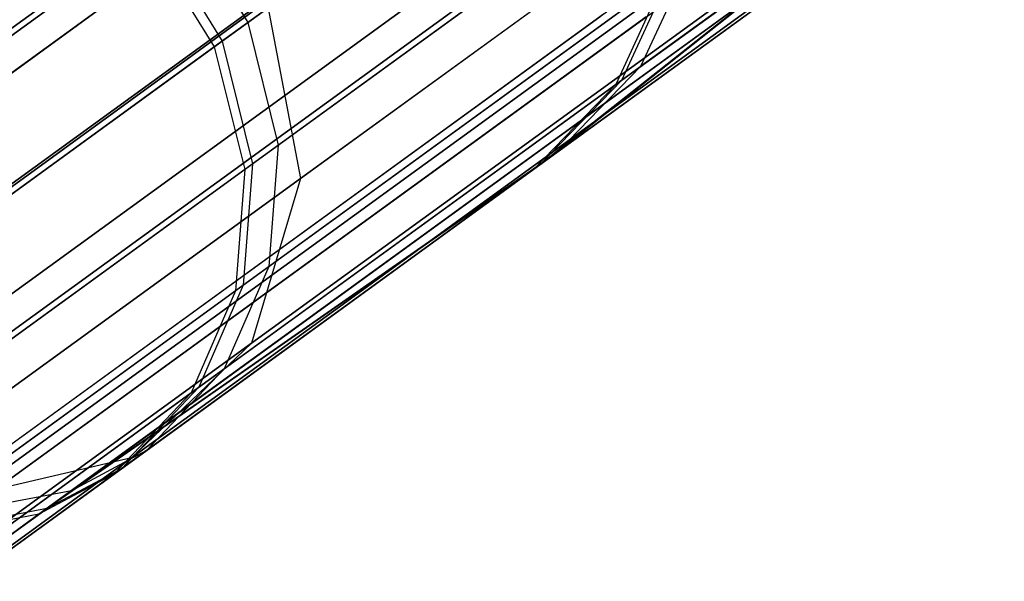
# Model space of a CAD drawing. Extents: x 0.3 to 7.1, y -3.38 to 3.38.
# Tile 599 of 604: x 6.15 to 6.4, y 1.65 to 1.79. Entities that reach past the tile are written whole.
import ezdxf

# ---------------------------------------------------------------- set-up
doc = ezdxf.new("R2010")
doc.units = 0
doc.header["$LTSCALE"] = 2.54
doc.layers.get('0').update_dxf_attribs({"linetype": 'CONTINUOUS'})

# ---------------------------------------------------------------- blocks, each defined once
blk = doc.blocks.new('SINGLES_AVVSTL_STL')
at = {"color": 0}
for p, q in [((6.22068, 1.7521, 18.82238), (6.40357, 1.88498, 18.18148)), ((6.22068, 1.7521, 18.82238), (6.40357, 1.88498, 18.18148)), ((6.40357, 1.88498, 22.50739), (6.22068, 1.7521, 21.86649)), ((6.40357, 1.88498, 22.50739), (6.22068, 1.7521, 21.86649)), ((6.20704, 1.79267, 53.22177), (6.31769, 1.87306, 52.89613)), ((6.20704, 1.79267, 53.22177), (6.31769, 1.87306, 52.89613)), ((6.31102, 1.86822, 56.53104), (6.19827, 1.78629, 56.2065)), ((6.31102, 1.86822, 56.53104), (6.19827, 1.78629, 56.2065)), ((6.20035, 1.78781, 60.12318), (6.31259, 1.86936, 59.79841)), ((6.20035, 1.78781, 60.12318), (6.31259, 1.86936, 59.79841)), ((6.22283, 1.84537, 52.51326), (6.04488, 1.71608, 53.13511)), ((6.22283, 1.84537, 52.51326), (6.04488, 1.71608, 53.13511)), ((6.21863, 1.84232, 56.91467), (6.03667, 1.71012, 56.29459)), ((6.21863, 1.84232, 56.91467), (6.03667, 1.71012, 56.29459)), ((6.03861, 1.71153, 60.03543), (6.21962, 1.84304, 59.41499)), ((6.03861, 1.71153, 60.03543), (6.21962, 1.84304, 59.41499)), ((6.20799, 1.70928, 18.80517), (6.3885, 1.84042, 18.17265)), ((6.20799, 1.70928, 18.80517), (6.3885, 1.84042, 18.17265)), ((6.3885, 1.84042, 22.51622), (6.20799, 1.70928, 21.8837)), ((6.3885, 1.84042, 22.51622), (6.20799, 1.70928, 21.8837)), ((6.21492, 1.76076, 53.21568), (6.32506, 1.84078, 52.89152)), ((6.21492, 1.76076, 53.21568), (6.32506, 1.84078, 52.89152)), ((6.22674, 1.83847, 18.14229), (6.05446, 1.7133, 18.74598)), ((6.22674, 1.83847, 18.14229), (6.05446, 1.7133, 18.74598)), ((6.05446, 1.7133, 21.94289), (6.22674, 1.83847, 22.54658)), ((6.05446, 1.7133, 21.94289), (6.22674, 1.83847, 22.54658)), ((6.20826, 1.75591, 60.11702), (6.31999, 1.8371, 59.79373)), ((6.20826, 1.75591, 60.11702), (6.31999, 1.8371, 59.79373)), ((6.38706, 1.83789, 52.54254), (6.30914, 1.78128, 52.87456)), ((6.38706, 1.83789, 52.54254), (6.30914, 1.78128, 52.87456)), ((6.31843, 1.83596, 56.53575), (6.20619, 1.75441, 56.2127)), ((6.31843, 1.83596, 56.53575), (6.20619, 1.75441, 56.2127)), ((6.38267, 1.8347, 56.88436), (6.30261, 1.77654, 56.55311)), ((6.38267, 1.8347, 56.88436), (6.30261, 1.77654, 56.55311)), ((6.30415, 1.77765, 59.77646), (6.3837, 1.83545, 59.44506)), ((6.30415, 1.77765, 59.77646), (6.3837, 1.83545, 59.44506)), ((5.89438, 1.60859, 53.79274), (6.18863, 1.82238, 53.22303)), ((5.89438, 1.60859, 53.79274), (6.18863, 1.82238, 53.22303)), ((6.18863, 1.82238, 53.22303), (6.20704, 1.79267, 53.22177)), ((6.18863, 1.82238, 53.22303), (6.20704, 1.79267, 53.22177)), ((6.05875, 1.68756, 60.03653), (6.23991, 1.81918, 59.41555)), ((6.05875, 1.68756, 60.03653), (6.23991, 1.81918, 59.41555)), ((6.24312, 1.82151, 52.5138), (6.06502, 1.69211, 53.13619)), ((6.24312, 1.82151, 52.5138), (6.06502, 1.69211, 53.13619)), ((5.88322, 1.60049, 60.69431), (6.18193, 1.81751, 60.12446)), ((5.88322, 1.60049, 60.69431), (6.18193, 1.81751, 60.12446)), ((6.23892, 1.81846, 56.91411), (6.0568, 1.68614, 56.29348)), ((6.23892, 1.81846, 56.91411), (6.0568, 1.68614, 56.29348)), ((6.18193, 1.81751, 60.12446), (6.20035, 1.78781, 60.12318)), ((6.18193, 1.81751, 60.12446), (6.20035, 1.78781, 60.12318)), ((6.17985, 1.81599, 56.20522), (5.90777, 1.61832, 55.6781)), ((6.17985, 1.81599, 56.20522), (5.90777, 1.61832, 55.6781)), ((6.17985, 1.81599, 56.20522), (6.19827, 1.78629, 56.2065)), ((6.17985, 1.81599, 56.20522), (6.19827, 1.78629, 56.2065)), ((6.36485, 1.81521, 52.53541), (6.28777, 1.75921, 52.86384)), ((6.36485, 1.81521, 52.53541), (6.28777, 1.75921, 52.86384)), ((6.36051, 1.81206, 56.89174), (6.28132, 1.75452, 56.56407)), ((6.36051, 1.81206, 56.89174), (6.28132, 1.75452, 56.56407)), ((6.28284, 1.75563, 59.76556), (6.36153, 1.8128, 59.43774)), ((6.28284, 1.75563, 59.76556), (6.36153, 1.8128, 59.43774)), ((6.09011, 1.68176, 18.75099), (6.26308, 1.80743, 18.14485)), ((6.09011, 1.68176, 18.75099), (6.26308, 1.80743, 18.14485)), ((6.26308, 1.80743, 22.54401), (6.09011, 1.68176, 21.93788)), ((6.26308, 1.80743, 22.54401), (6.09011, 1.68176, 21.93788)), ((6.17681, 1.67949, 18.78441), (6.35443, 1.80854, 18.162)), ((6.17681, 1.67949, 18.78441), (6.35443, 1.80854, 18.162)), ((6.35443, 1.80854, 22.52687), (6.17681, 1.67949, 21.90446)), ((6.35443, 1.80854, 22.52687), (6.17681, 1.67949, 21.90446)), ((6.21245, 1.72921, 53.20558), (6.32176, 1.80862, 52.88387)), ((6.21245, 1.72921, 53.20558), (6.32176, 1.80862, 52.88387)), ((6.30914, 1.78128, 52.87456), (6.32176, 1.80862, 52.88387)), ((6.30914, 1.78128, 52.87456), (6.32176, 1.80862, 52.88387)), ((6.27183, 1.80404, 52.51676), (6.0929, 1.67404, 53.14206)), ((6.27183, 1.80404, 52.51676), (6.0929, 1.67404, 53.14206)), ((6.16117, 1.67096, 53.16833), (6.34384, 1.80368, 52.52999)), ((6.16117, 1.67096, 53.16833), (6.34384, 1.80368, 52.52999)), ((6.31517, 1.80384, 56.54358), (6.20378, 1.72291, 56.22296)), ((6.31517, 1.80384, 56.54358), (6.20378, 1.72291, 56.22296)), ((6.20583, 1.7244, 60.10678), (6.31673, 1.80497, 59.78594)), ((6.20583, 1.7244, 60.10678), (6.31673, 1.80497, 59.78594)), ((6.34384, 1.80368, 52.52999), (6.28777, 1.75921, 52.86384)), ((6.34384, 1.80368, 52.52999), (6.28777, 1.75921, 52.86384)), ((6.31517, 1.80384, 56.54358), (6.30261, 1.77654, 56.55311)), ((6.31517, 1.80384, 56.54358), (6.30261, 1.77654, 56.55311)), ((6.30415, 1.77765, 59.77646), (6.31673, 1.80497, 59.78594)), ((6.30415, 1.77765, 59.77646), (6.31673, 1.80497, 59.78594)), ((6.0866, 1.66946, 60.04247), (6.26861, 1.8017, 59.41859)), ((6.0866, 1.66946, 60.04247), (6.26861, 1.8017, 59.41859)), ((6.15474, 1.66629, 60.06907), (6.34054, 1.80129, 59.43217)), ((6.15474, 1.66629, 60.06907), (6.34054, 1.80129, 59.43217)), ((6.34054, 1.80129, 59.43217), (6.28284, 1.75563, 59.76556)), ((6.34054, 1.80129, 59.43217), (6.28284, 1.75563, 59.76556)), ((6.26762, 1.80098, 56.91105), (6.08464, 1.66804, 56.28752)), ((6.26762, 1.80098, 56.91105), (6.08464, 1.66804, 56.28752)), ((6.33953, 1.80055, 56.89735), (6.15274, 1.66484, 56.26082)), ((6.33953, 1.80055, 56.89735), (6.15274, 1.66484, 56.26082)), ((6.28132, 1.75452, 56.56407), (6.33953, 1.80055, 56.89735)), ((6.28132, 1.75452, 56.56407), (6.33953, 1.80055, 56.89735)), ((5.91532, 1.58263, 19.41024), (6.21195, 1.79815, 18.83209)), ((5.91532, 1.58263, 19.41024), (6.21195, 1.79815, 18.83209)), ((6.21195, 1.79815, 21.85677), (5.91532, 1.58263, 21.27863)), ((6.21195, 1.79815, 21.85677), (5.91532, 1.58263, 21.27863)), ((6.30268, 1.79715, 52.52152), (6.1224, 1.66617, 53.15153)), ((6.30268, 1.79715, 52.52152), (6.1224, 1.66617, 53.15153)), ((6.13386, 1.66574, 53.15596), (6.31477, 1.79718, 52.52375)), ((6.13386, 1.66574, 53.15596), (6.31477, 1.79718, 52.52375)), ((6.13426, 1.66956, 18.76485), (6.30916, 1.79663, 18.15197)), ((6.13426, 1.66956, 18.76485), (6.30916, 1.79663, 18.15197)), ((6.30916, 1.79663, 22.5369), (6.13426, 1.66956, 21.92401)), ((6.30916, 1.79663, 22.5369), (6.13426, 1.66956, 21.92401)), ((6.21195, 1.79815, 18.83209), (6.22068, 1.7521, 18.82238)), ((6.21195, 1.79815, 18.83209), (6.22068, 1.7521, 18.82238)), ((6.21195, 1.79815, 21.85677), (6.22068, 1.7521, 21.86649)), ((6.21195, 1.79815, 21.85677), (6.22068, 1.7521, 21.86649)), ((6.29844, 1.79406, 56.90612), (6.11409, 1.66012, 56.2779)), ((6.29844, 1.79406, 56.90612), (6.11409, 1.66012, 56.2779)), ((6.29944, 1.79479, 59.42348), (6.11606, 1.66156, 60.05206)), ((6.29944, 1.79479, 59.42348), (6.11606, 1.66156, 60.05206)), ((6.3105, 1.79408, 56.9038), (6.12551, 1.65968, 56.27339)), ((6.3105, 1.79408, 56.9038), (6.12551, 1.65968, 56.27339)), ((6.12749, 1.66112, 60.05654), (6.31151, 1.79481, 59.42578)), ((6.12749, 1.66112, 60.05654), (6.31151, 1.79481, 59.42578)), ((5.91306, 1.57908, 53.79094), (6.20704, 1.79267, 53.22177)), ((5.91306, 1.57908, 53.79094), (6.20704, 1.79267, 53.22177)), ((6.20704, 1.79267, 53.22177), (6.21492, 1.76076, 53.21568)), ((6.20704, 1.79267, 53.22177), (6.21492, 1.76076, 53.21568)), ((5.90192, 1.57099, 60.69249), (6.20035, 1.78781, 60.12318)), ((5.90192, 1.57099, 60.69249), (6.20035, 1.78781, 60.12318)), ((6.19827, 1.78629, 56.2065), (5.92644, 1.5888, 55.67988)), ((6.19827, 1.78629, 56.2065), (5.92644, 1.5888, 55.67988)), ((6.19827, 1.78629, 56.2065), (6.20619, 1.75441, 56.2127)), ((6.19827, 1.78629, 56.2065), (6.20619, 1.75441, 56.2127)), ((6.20035, 1.78781, 60.12318), (6.20826, 1.75591, 60.11702)), ((6.20035, 1.78781, 60.12318), (6.20826, 1.75591, 60.11702)), ((6.20085, 1.7026, 53.19327), (6.30914, 1.78128, 52.87456)), ((6.20085, 1.7026, 53.19327), (6.30914, 1.78128, 52.87456)), ((6.28777, 1.75921, 52.86384), (6.30914, 1.78128, 52.87456)), ((6.28777, 1.75921, 52.86384), (6.30914, 1.78128, 52.87456)), ((6.30261, 1.77654, 56.55311), (6.19226, 1.69636, 56.23547)), ((6.30261, 1.77654, 56.55311), (6.19226, 1.69636, 56.23547)), ((6.19429, 1.69784, 60.09432), (6.30415, 1.77765, 59.77646)), ((6.19429, 1.69784, 60.09432), (6.30415, 1.77765, 59.77646)), ((6.30261, 1.77654, 56.55311), (6.28132, 1.75452, 56.56407)), ((6.30261, 1.77654, 56.55311), (6.28132, 1.75452, 56.56407)), ((6.28284, 1.75563, 59.76556), (6.30415, 1.77765, 59.77646)), ((6.28284, 1.75563, 59.76556), (6.30415, 1.77765, 59.77646)), ((5.92228, 1.54814, 53.78226), (6.21492, 1.76076, 53.21568)), ((5.92228, 1.54814, 53.78226), (6.21492, 1.76076, 53.21568)), ((6.21492, 1.76076, 53.21568), (6.21245, 1.72921, 53.20558)), ((6.21492, 1.76076, 53.21568), (6.21245, 1.72921, 53.20558)), ((6.16117, 1.67096, 53.16833), (6.28777, 1.75921, 52.86384)), ((6.16117, 1.67096, 53.16833), (6.28777, 1.75921, 52.86384)), ((6.18065, 1.68138, 53.1791), (6.28777, 1.75921, 52.86384)), ((6.18065, 1.68138, 53.1791), (6.28777, 1.75921, 52.86384)), ((5.91119, 1.54008, 60.68373), (6.20826, 1.75591, 60.11702)), ((5.91119, 1.54008, 60.68373), (6.20826, 1.75591, 60.11702)), ((6.15474, 1.66629, 60.06907), (6.28284, 1.75563, 59.76556)), ((6.15474, 1.66629, 60.06907), (6.28284, 1.75563, 59.76556)), ((6.17417, 1.67667, 60.07997), (6.28284, 1.75563, 59.76556)), ((6.17417, 1.67667, 60.07997), (6.28284, 1.75563, 59.76556)), ((6.20826, 1.75591, 60.11702), (6.20583, 1.7244, 60.10678)), ((6.20826, 1.75591, 60.11702), (6.20583, 1.7244, 60.10678)), ((6.20619, 1.75441, 56.2127), (5.9356, 1.55782, 55.68846)), ((6.20619, 1.75441, 56.2127), (5.9356, 1.55782, 55.68846)), ((6.28132, 1.75452, 56.56407), (6.15274, 1.66484, 56.26082)), ((6.28132, 1.75452, 56.56407), (6.15274, 1.66484, 56.26082)), ((6.28132, 1.75452, 56.56407), (6.17215, 1.67521, 56.24987)), ((6.28132, 1.75452, 56.56407), (6.17215, 1.67521, 56.24987)), ((6.20619, 1.75441, 56.2127), (6.20378, 1.72291, 56.22296)), ((6.20619, 1.75441, 56.2127), (6.20378, 1.72291, 56.22296)), ((5.92621, 1.53816, 19.39629), (6.22068, 1.7521, 18.82238)), ((5.92621, 1.53816, 19.39629), (6.22068, 1.7521, 18.82238)), ((6.22068, 1.7521, 21.86649), (5.92621, 1.53816, 21.29258)), ((6.22068, 1.7521, 21.86649), (5.92621, 1.53816, 21.29258)), ((6.22068, 1.7521, 18.82238), (6.20799, 1.70928, 18.80517)), ((6.22068, 1.7521, 18.82238), (6.20799, 1.70928, 18.80517)), ((6.22068, 1.7521, 21.86649), (6.20799, 1.70928, 21.8837)), ((6.22068, 1.7521, 21.86649), (6.20799, 1.70928, 21.8837)), ((5.92203, 1.5182, 53.76786), (6.21245, 1.72921, 53.20558)), ((5.92203, 1.5182, 53.76786), (6.21245, 1.72921, 53.20558)), ((6.21245, 1.72921, 53.20558), (6.20085, 1.7026, 53.19327)), ((6.21245, 1.72921, 53.20558), (6.20085, 1.7026, 53.19327)), ((5.91102, 1.5102, 60.66921), (6.20583, 1.7244, 60.10678)), ((5.91102, 1.5102, 60.66921), (6.20583, 1.7244, 60.10678)), ((6.20583, 1.7244, 60.10678), (6.19429, 1.69784, 60.09432)), ((6.20583, 1.7244, 60.10678), (6.19429, 1.69784, 60.09432)), ((6.20378, 1.72291, 56.22296), (5.93525, 1.52781, 55.7027)), ((6.20378, 1.72291, 56.22296), (5.93525, 1.52781, 55.7027)), ((6.20378, 1.72291, 56.22296), (6.19226, 1.69636, 56.23547)), ((6.20378, 1.72291, 56.22296), (6.19226, 1.69636, 56.23547)), ((5.91738, 1.49814, 19.37157), (6.20799, 1.70928, 18.80517)), ((5.91738, 1.49814, 19.37157), (6.20799, 1.70928, 18.80517)), ((6.20799, 1.70928, 21.8837), (5.91738, 1.49814, 21.31729)), ((6.20799, 1.70928, 21.8837), (5.91738, 1.49814, 21.31729)), ((6.20799, 1.70928, 18.80517), (6.17681, 1.67949, 18.78441)), ((6.20799, 1.70928, 18.80517), (6.17681, 1.67949, 18.78441)), ((6.20799, 1.70928, 21.8837), (6.17681, 1.67949, 21.90446)), ((6.20799, 1.70928, 21.8837), (6.17681, 1.67949, 21.90446)), ((5.91313, 1.49356, 53.75032), (6.20085, 1.7026, 53.19327)), ((5.91313, 1.49356, 53.75032), (6.20085, 1.7026, 53.19327)), ((6.20085, 1.7026, 53.19327), (6.18065, 1.68138, 53.1791)), ((6.20085, 1.7026, 53.19327), (6.18065, 1.68138, 53.1791)), ((5.90222, 1.48564, 60.65151), (6.19429, 1.69784, 60.09432)), ((5.90222, 1.48564, 60.65151), (6.19429, 1.69784, 60.09432)), ((6.19226, 1.69636, 56.23547), (5.92622, 1.50307, 55.72006)), ((6.19226, 1.69636, 56.23547), (5.92622, 1.50307, 55.72006)), ((6.19226, 1.69636, 56.23547), (6.17215, 1.67521, 56.24987)), ((6.19226, 1.69636, 56.23547), (6.17215, 1.67521, 56.24987)), ((6.19429, 1.69784, 60.09432), (6.17417, 1.67667, 60.07997)), ((6.19429, 1.69784, 60.09432), (6.17417, 1.67667, 60.07997)), ((5.89604, 1.4746, 53.73013), (6.18065, 1.68138, 53.1791)), ((5.89604, 1.4746, 53.73013), (6.18065, 1.68138, 53.1791)), ((6.18065, 1.68138, 53.1791), (6.16117, 1.67096, 53.16833)), ((6.18065, 1.68138, 53.1791), (6.16117, 1.67096, 53.16833)), ((5.89084, 1.47172, 19.34176), (6.17681, 1.67949, 18.78441)), ((5.89084, 1.47172, 19.34176), (6.17681, 1.67949, 18.78441)), ((6.17681, 1.67949, 21.90446), (5.89084, 1.47172, 21.34711)), ((6.17681, 1.67949, 21.90446), (5.89084, 1.47172, 21.34711)), ((6.17681, 1.67949, 18.78441), (6.13426, 1.66956, 18.76485)), ((6.17681, 1.67949, 18.78441), (6.13426, 1.66956, 18.76485)), ((6.17681, 1.67949, 21.90446), (6.13426, 1.66956, 21.92401)), ((6.17681, 1.67949, 21.90446), (6.13426, 1.66956, 21.92401)), ((5.88526, 1.46676, 60.63114), (6.17417, 1.67667, 60.07997)), ((5.88526, 1.46676, 60.63114), (6.17417, 1.67667, 60.07997)), ((6.17417, 1.67667, 60.07997), (6.15474, 1.66629, 60.06907)), ((6.17417, 1.67667, 60.07997), (6.15474, 1.66629, 60.06907)), ((6.17215, 1.67521, 56.24987), (5.909, 1.48401, 55.74003)), ((6.17215, 1.67521, 56.24987), (5.909, 1.48401, 55.74003)), ((6.17215, 1.67521, 56.24987), (6.15274, 1.66484, 56.26082)), ((6.17215, 1.67521, 56.24987), (6.15274, 1.66484, 56.26082)), ((5.87892, 1.4659, 53.71479), (6.16117, 1.67096, 53.16833)), ((5.87892, 1.4659, 53.71479), (6.16117, 1.67096, 53.16833)), ((6.16117, 1.67096, 53.16833), (6.13386, 1.66574, 53.15596)), ((6.16117, 1.67096, 53.16833), (6.13386, 1.66574, 53.15596)), ((5.86822, 1.45812, 60.61566), (6.15474, 1.66629, 60.06907)), ((5.86822, 1.45812, 60.61566), (6.15474, 1.66629, 60.06907)), ((6.15474, 1.66629, 60.06907), (6.12749, 1.66112, 60.05654)), ((6.15474, 1.66629, 60.06907), (6.12749, 1.66112, 60.05654)), ((6.15274, 1.66484, 56.26082), (5.89177, 1.47523, 55.75521)), ((6.15274, 1.66484, 56.26082), (5.89177, 1.47523, 55.75521)), ((6.15274, 1.66484, 56.26082), (6.12551, 1.65968, 56.27339)), ((6.15274, 1.66484, 56.26082), (6.12551, 1.65968, 56.27339))]:
    blk.add_line(p, q, dxfattribs=at)

msp = doc.modelspace()

# ---------------------------------------------------------------- block references
at = {"color": 0}
msp.add_blockref('SINGLES_AVVSTL_STL', (0, 0), dxfattribs=at)

doc.saveas('drawing.dxf')
